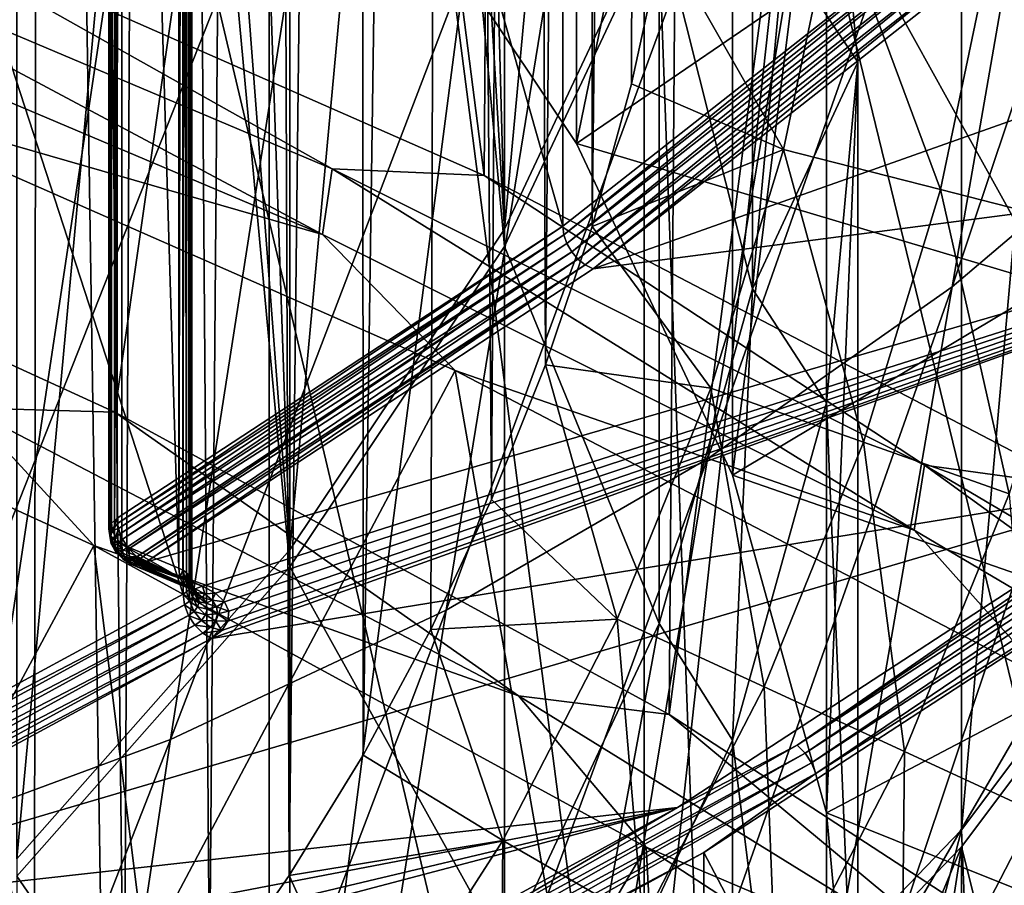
# Model space of a CAD drawing. Header units: metres. Extents: x -109 to 109, y -78 to 121.
# Tile 835 of 1056: x 17.69 to 20.35, y -46.04 to -43.71. Entities that reach past the tile are written whole.
import ezdxf

# ---------------------------------------------------------------- set-up
doc = ezdxf.new("R2010")
doc.units = ezdxf.units.M
doc.layers.add('solid_508554_SW0001', color=7, linetype='CONTINUOUS')

msp = doc.modelspace()

# ---------------------------------------------------------------- linework, layer by layer
at = {"layer": 'solid_508554_SW0001'}
for points in [[(17.416969, -26.303656, -75.5), (17.750187, -26.960638, -75.5), (17.470934, -47.156013, -75.5)], [(17.750187, -26.960638, -75.5), (17.726482, -46.897018, -75.5), (17.470934, -47.156013, -75.5)], [(17.750187, -26.960638, -75.5), (17.969843, -46.620106, -75.5), (17.726482, -46.897018, -75.5)], [(17.750187, -26.960638, -75.5), (18.060884, -27.643759, -75.5), (17.969843, -46.620106, -75.5)], [(18.060884, -27.643759, -75.5), (18.199825, -46.325993, -75.5), (17.969843, -46.620106, -75.5)], [(18.060884, -27.643759, -75.5), (18.347481, -28.352158, -75.5), (18.199825, -46.325993, -75.5)], [(18.347481, -28.352158, -75.5), (18.415207, -46.015781, -75.5), (18.199825, -46.325993, -75.5)], [(18.347481, -28.352158, -75.5), (18.608337, -29.084799, -75.5), (18.415207, -46.015781, -75.5)], [(18.608337, -29.084799, -75.5), (18.614725, -45.690739, -75.5), (18.415207, -46.015781, -75.5)], [(18.608337, -29.084799, -75.5), (18.842022, -29.840567, -75.5), (18.614725, -45.690739, -75.5)], [(18.842022, -29.840567, -75.5), (18.797157, -45.352093, -75.5), (18.614725, -45.690739, -75.5)], [(18.842022, -29.840567, -75.5), (18.961452, -45.000923, -75.5), (18.797157, -45.352093, -75.5)], [(18.842022, -29.840567, -75.5), (19.047363, -30.61829, -75.5), (18.961452, -45.000923, -75.5)], [(19.047363, -30.61829, -75.5), (19.106846, -44.63802, -75.5), (18.961452, -45.000923, -75.5)], [(19.047363, -30.61829, -75.5), (19.223263, -31.416666, -75.5), (19.106846, -44.63802, -75.5)], [(17.274378, -31.134325, 42.679005), (17.197321, -43.35918, 49.626759), (18.941599, -44.126762, 48.297272)], [(19.02648, -31.905346, 41.343555), (17.274378, -31.134325, 42.679005), (18.941599, -44.126762, 48.297272)], [(19.223263, -31.416666, -75.5), (19.232849, -44.263824, -75.5), (19.106846, -44.63802, -75.5)], [(19.223263, -31.416666, -75.5), (19.3687, -32.234253, -75.5), (19.232849, -44.263824, -75.5)], [(19.02648, -31.905346, 41.343555), (18.941599, -44.126762, 48.297272), (20.549398, -44.965538, 46.844471)], [(20.641497, -32.747883, 39.884239), (19.02648, -31.905346, 41.343555), (20.549398, -44.965538, 46.844471)], [(16.312243, -44.0173, 47.861034), (16.389404, -32.06068, 41.064034), (18.029377, -32.812061, 39.762608)], [(19.3687, -32.234253, -75.5), (19.338928, -43.879143, -75.5), (19.232849, -44.263824, -75.5)], [(19.3687, -32.234253, -75.5), (19.424051, -43.486534, -75.5), (19.338928, -43.879143, -75.5)], [(17.944492, -44.765137, 46.565742), (16.312243, -44.0173, 47.861034), (18.029377, -32.812061, 39.762608)], [(17.944492, -44.765137, 46.565742), (18.029377, -32.812061, 39.762608), (19.532137, -33.632046, 38.34235)], [(19.440191, -45.581268, 45.152157), (17.944492, -44.765137, 46.565742), (19.532137, -33.632046, 38.34235)], [(19.440191, -45.581268, 45.152157), (19.532137, -33.632046, 38.34235), (20.886246, -34.5144, 36.814072)], [(18.996048, -44.271656, 19.319244), (18.996044, -33.785656, 13.265129), (18.726183, -34.221386, 12.51042)], [(18.996048, -44.271656, 19.319244), (19.413713, -43.383755, 20.85713), (18.996044, -33.785656, 13.265129)], [(18.996048, -44.271656, 19.319244), (18.726183, -34.221386, 12.51042), (18.416309, -34.650494, 11.767182)], [(20.787943, -46.459484, 43.63105), (19.440191, -45.581268, 45.152157), (20.886246, -34.5144, 36.814072)], [(18.416317, -45.136494, 17.821302), (18.416309, -34.650494, 11.767182), (18.067192, -35.071918, 11.037259)], [(18.416317, -45.136494, 17.821302), (18.996048, -44.271656, 19.319244), (18.416309, -34.650494, 11.767182)], [(18.416317, -45.136494, 17.821302), (18.067192, -35.071918, 11.037259), (17.679455, -35.484898, 10.321955)], [(17.679468, -45.97089, 16.37608), (18.416317, -45.136494, 17.821302), (17.679455, -35.484898, 10.321955)], [(17.679468, -45.97089, 16.37608), (17.679468, -37.167545, 31.62392), (18.416317, -38.001945, 30.178698)], [(17.679468, -37.213924, 31.650698), (17.679468, -46.017269, 16.402857), (18.416317, -45.182873, 17.848078)], [(17.679468, -37.213924, 31.650698), (18.416317, -45.182873, 17.848078), (18.416317, -38.048325, 30.205475)], [(17.679468, -45.97089, 16.37608), (18.416317, -38.001945, 30.178698), (18.416317, -45.136494, 17.821302)], [(18.416317, -45.136494, 17.821302), (18.416317, -38.001945, 30.178698), (18.996048, -38.866783, 28.680756)], [(18.416317, -38.048325, 30.205475), (18.416317, -45.182873, 17.848078), (18.996048, -44.318035, 19.346022)], [(18.416317, -38.048325, 30.205475), (18.996048, -44.318035, 19.346022), (18.996048, -38.913162, 28.707531)], [(20.229601, -45.892506, 16.511848), (20.229584, -38.964321, 12.511815), (20.923248, -38.040195, 14.112449)], [(20.923235, -44.968418, 18.112413), (20.229601, -45.892506, 16.511848), (20.923248, -38.040195, 14.112449)], [(18.416317, -45.136494, 17.821302), (18.996048, -38.866783, 28.680756), (18.996048, -44.271656, 19.319244)], [(18.996048, -44.271656, 19.319244), (18.996048, -38.866783, 28.680756), (19.413713, -39.754681, 27.14287)], [(18.996048, -38.913162, 28.707531), (18.996048, -44.318035, 19.346022), (19.413713, -43.430134, 20.883905)], [(19.373098, -46.781776, 14.971583), (19.373053, -39.853611, 10.971519), (20.229584, -38.964321, 12.511815)], [(20.229601, -45.892506, 16.511848), (19.373098, -46.781776, 14.971583), (20.229584, -38.964321, 12.511815)], [(19.15344, -44.263233, 10.133834), (19.15344, -39.240284, 7.233834), (17.950979, -40.028893, 5.867923)], [(19.15344, -44.263233, 10.133834), (20.220699, -43.423862, 11.587663), (19.15344, -39.240284, 7.233834)], [(18.996048, -44.271656, 19.319244), (19.413713, -39.754681, 27.14287), (19.413713, -43.383755, 20.85713)], [(18.360619, -47.629082, 13.504013), (18.360575, -40.700909, 9.503962), (19.373053, -39.853611, 10.971519)], [(19.373098, -46.781776, 14.971583), (18.360619, -47.629082, 13.504013), (19.373053, -39.853611, 10.971519)], [(17.935013, -45.065243, 8.744707), (17.935013, -40.042297, 5.844707), (17.928082, -40.057526, 5.818332)], [(17.935013, -40.042297, 5.844707), (17.950979, -45.051842, 8.767922), (17.950979, -40.028893, 5.867923)], [(17.935013, -45.065243, 8.744707), (17.950979, -45.051842, 8.767922), (17.935013, -40.042297, 5.844707)], [(17.950979, -45.051842, 8.767922), (19.15344, -44.263233, 10.133834), (17.950979, -40.028893, 5.867923)], [(17.928082, -45.080471, 8.718332), (17.928082, -40.057526, 5.818332), (17.930885, -40.073078, 5.791392)], [(17.928082, -45.080471, 8.718332), (17.935013, -45.065243, 8.744707), (17.928082, -40.057526, 5.818332)], [(17.930885, -45.096027, 8.691392), (17.928082, -45.080471, 8.718332), (17.930885, -40.073078, 5.791392)], [(17.930885, -45.096027, 8.691392), (17.930885, -40.073078, 5.791392), (17.943148, -40.08744, 5.766515)], [(17.943148, -45.11039, 8.666515), (17.930885, -45.096027, 8.691392), (17.943148, -40.08744, 5.766515)], [(17.943148, -45.11039, 8.666515), (17.943148, -40.08744, 5.766515), (17.963579, -40.099171, 5.746198)], [(17.943148, -45.11039, 8.666515), (17.963579, -40.099171, 5.746198), (17.963579, -45.12212, 8.646198)], [(18.116789, -45.186398, 8.534863), (17.963579, -40.099171, 5.746198), (18.116789, -40.163452, 5.634863)], [(18.116789, -45.186398, 8.534863), (17.963579, -45.12212, 8.646198), (17.963579, -40.099171, 5.746198)], [(18.12801, -40.168964, 5.62531), (18.116789, -45.186398, 8.534863), (18.116789, -40.163452, 5.634863)], [(18.12801, -45.191914, 8.525311), (18.116789, -45.186398, 8.534863), (18.12801, -40.168964, 5.62531)], [(18.12801, -45.191914, 8.525311), (18.12801, -40.168964, 5.62531), (18.13736, -40.175293, 5.614352)], [(18.13736, -45.198238, 8.514352), (18.12801, -45.191914, 8.525311), (18.13736, -40.175293, 5.614352)], [(18.144609, -45.205223, 8.502259), (18.13736, -40.175293, 5.614352), (18.144609, -40.182274, 5.602259)], [(18.144609, -45.205223, 8.502259), (18.13736, -45.198238, 8.514352), (18.13736, -40.175293, 5.614352)], [(18.14958, -45.212685, 8.489331), (18.144609, -40.182274, 5.602259), (18.14958, -40.189739, 5.589331)], [(18.14958, -45.212685, 8.489331), (18.144609, -45.205223, 8.502259), (18.144609, -40.182274, 5.602259)], [(18.152147, -45.220448, 8.475887), (18.14958, -40.189739, 5.589331), (18.152147, -40.197502, 5.575887)], [(18.152147, -45.220448, 8.475887), (18.14958, -45.212685, 8.489331), (18.14958, -40.189739, 5.589331)], [(18.152248, -45.228313, 8.462261), (18.152248, -40.205368, 5.562262), (18.149879, -40.213146, 5.54879)], [(18.152147, -45.220448, 8.475887), (18.152147, -40.197502, 5.575887), (18.152248, -40.205368, 5.562262)], [(18.152248, -45.228313, 8.462261), (18.152147, -45.220448, 8.475887), (18.152248, -40.205368, 5.562262)], [(16.740442, -40.986034, 4.210104), (18.128841, -45.257, 8.412575), (18.128841, -40.234055, 5.512574)], [(18.138031, -45.250614, 8.423635), (18.138031, -40.227669, 5.523636), (18.128841, -40.234055, 5.512574)], [(18.128841, -45.257, 8.412575), (18.138031, -45.250614, 8.423635), (18.128841, -40.234055, 5.512574)], [(18.145102, -45.243587, 8.435808), (18.145102, -40.220638, 5.535808), (18.138031, -40.227669, 5.523636)], [(18.138031, -45.250614, 8.423635), (18.145102, -45.243587, 8.435808), (18.138031, -40.227669, 5.523636)], [(18.149879, -45.236092, 8.448791), (18.149879, -40.213146, 5.54879), (18.145102, -40.220638, 5.535808)], [(18.145102, -45.243587, 8.435808), (18.149879, -45.236092, 8.448791), (18.145102, -40.220638, 5.535808)], [(18.149879, -45.236092, 8.448791), (18.152248, -45.228313, 8.462261), (18.149879, -40.213146, 5.54879)], [(20.019554, -40.820488, 5.829733), (20.670563, -40.376556, 6.598647), (21.165455, -48.786079, 8.432924)], [(17.200308, -48.427597, 12.120941), (17.200287, -41.499405, 8.120924), (18.360575, -40.700909, 9.503962)], [(18.360619, -47.629082, 13.504013), (17.200308, -48.427597, 12.120941), (18.360575, -40.700909, 9.503962)], [(20.198332, -40.774208, 30.176998), (19.9653, -43.510124, 32.638252), (20.470137, -44.42157, 31.059584)], [(20.198332, -40.774208, 30.176998), (20.470137, -44.42157, 31.059584), (20.442205, -41.24371, 29.363796)], [(19.330435, -41.249802, 5.086143), (20.019554, -40.820488, 5.829733), (21.165455, -48.786079, 8.432924)], [(16.740442, -46.008984, 7.110104), (18.128841, -45.257, 8.412575), (16.740442, -40.986034, 4.210104)], [(19.19087, -41.095406, 30.020672), (19.190866, -44.03989, 31.720673), (18.607182, -43.167614, 33.231503)], [(19.19087, -41.095406, 30.020672), (19.611408, -41.990913, 28.469604), (19.190866, -44.03989, 31.720673)], [(21.31531, -41.112709, -54.251144), (20.204775, -44.427067, -60.089653), (20.814901, -43.909931, -60.368713)], [(21.31531, -41.112709, -54.251144), (20.689838, -41.637875, -53.953865), (20.204775, -44.427067, -60.089653)], [(18.604519, -41.663673, 4.369292), (19.330435, -41.249802, 5.086143), (19.63987, -49.652779, 6.931756)], [(19.330435, -41.249802, 5.086143), (21.165455, -48.786079, 8.432924), (19.63987, -49.652779, 6.931756)], [(20.689838, -41.637875, -53.953865), (19.544191, -44.891449, -59.833427), (20.204775, -44.427067, -60.089653)], [(20.689838, -41.637875, -53.953865), (20.012558, -42.108978, -53.68026), (19.544191, -44.891449, -59.833427)], [(17.843187, -42.061321, 3.680546), (18.604519, -41.663673, 4.369292), (19.63987, -49.652779, 6.931756)], [(19.611408, -41.990913, 28.469604), (19.611427, -44.935448, 30.169523), (19.190866, -44.03989, 31.720673)], [(19.611408, -41.990913, 28.469604), (19.865171, -42.901989, 26.891573), (19.611427, -44.935448, 30.169523)], [(17.047892, -42.441986, 3.021216), (17.843187, -42.061321, 3.680546), (17.972782, -50.451664, 5.548045)], [(17.843187, -42.061321, 3.680546), (19.63987, -49.652779, 6.931756), (17.972782, -50.451664, 5.548045)], [(20.012558, -42.108978, -53.68026), (18.838898, -45.299789, -59.601906), (19.544191, -44.891449, -59.833427)], [(20.012558, -42.108978, -53.68026), (19.289373, -42.522694, -53.432335), (18.838898, -45.299789, -59.601906)], [(16.220146, -42.804943, 2.392558), (17.047892, -42.441986, 3.021216), (17.972782, -50.451664, 5.548045)], [(19.289373, -42.522694, -53.432335), (18.094692, -45.648857, -59.396927), (18.838898, -45.299789, -59.601906)], [(19.289373, -42.522694, -53.432335), (18.526228, -42.875729, -53.212063), (18.094692, -45.648857, -59.396927)], [(19.665747, -42.526756, 22.448608), (19.413713, -43.430134, 20.883905), (19.665745, -44.432068, 23.548582)], [(19.665747, -42.526756, 22.448608), (19.665745, -44.432068, 23.548582), (19.75, -43.520885, 25.126795)], [(16.220146, -42.804943, 2.392558), (17.972782, -50.451664, 5.548045), (16.176208, -51.176979, 4.291763)], [(18.526228, -42.875729, -53.212063), (17.317369, -45.935417, -59.220337), (18.094692, -45.648857, -59.396927)], [(18.526228, -42.875729, -53.212063), (17.729076, -43.164806, -53.021435), (17.317369, -45.935417, -59.220337)], [(19.865171, -42.901989, 26.891573), (19.86517, -45.846474, 28.591578), (19.611427, -44.935448, 30.169523)], [(19.865171, -42.901989, 26.891573), (19.75, -43.520885, 25.126795), (19.950001, -43.820885, 25.299999)], [(19.865171, -42.901989, 26.891573), (19.950001, -43.820885, 25.299999), (19.86517, -45.846474, 28.591578)], [(19.235466, -44.378433, 10.134299), (22.00209, -44.017731, 10.759053), (23.024921, -43.034309, 12.462387)], [(20.307297, -43.535469, 11.594355), (19.235466, -44.378433, 10.134299), (23.024921, -43.034309, 12.462387)], [(17.729076, -43.164806, -53.021435), (16.512991, -46.156853, -59.0737), (17.317369, -45.935417, -59.220337)], [(17.729076, -43.164806, -53.021435), (16.90414, -43.387287, -52.862118), (16.512991, -46.156853, -59.0737)], [(18.607182, -43.167614, 33.231503), (19.190866, -44.03989, 31.720673), (19.9653, -43.510124, 32.638252)], [(21.369734, -43.344204, -60.668369), (20.331991, -46.602501, -66.532959), (20.86994, -46.049583, -66.812599)], [(21.369734, -43.344204, -60.668369), (20.814901, -43.909931, -60.368713), (20.331991, -46.602501, -66.532959)], [(18.530949, -44.108719, 48.710278), (17.197321, -43.35918, 49.626759), (16.805336, -43.37796, 49.97599)], [(18.530949, -44.108719, 48.710278), (18.941599, -44.126762, 48.297272), (17.197321, -43.35918, 49.626759)], [(16.805336, -43.37796, 49.97599), (16.781895, -43.555767, 50.043869), (18.5051, -44.285507, 48.779922)], [(18.530949, -44.108719, 48.710278), (16.805336, -43.37796, 49.97599), (18.5051, -44.285507, 48.779922)], [(19.749472, -44.056126, -75.467369), (19.424051, -43.486534, -75.5), (19.888027, -43.396046, -75.467369)], [(19.749472, -44.056126, -75.467369), (19.888027, -43.396046, -75.467369), (20.172621, -44.164627, -75.368607)], [(19.888027, -43.396046, -75.467369), (20.319088, -43.466854, -75.368607), (20.172621, -44.164627, -75.368607)], [(19.156235, -44.286621, 10.145087), (20.220699, -43.423862, 11.587663), (19.15344, -44.263233, 10.133834)], [(20.22365, -43.447128, 11.599128), (20.220699, -43.423862, 11.587663), (19.156235, -44.286621, 10.145087)], [(19.413713, -43.430134, 20.883905), (18.996048, -44.318035, 19.346022), (19.413704, -45.335453, 21.98387)], [(20.22365, -43.447128, 11.599128), (19.156235, -44.286621, 10.145087), (19.164429, -44.310364, 10.152198)], [(20.232302, -43.470516, 11.60686), (20.22365, -43.447128, 11.599128), (19.164429, -44.310364, 10.152198)], [(19.413713, -43.430134, 20.883905), (19.413704, -45.335453, 21.98387), (19.665745, -44.432068, 23.548582)], [(20.232302, -43.470516, 11.60686), (19.164429, -44.310364, 10.152198), (19.177465, -44.332844, 10.154681)], [(20.246063, -43.492424, 11.610333), (20.232302, -43.470516, 11.60686), (19.177465, -44.332844, 10.154681)], [(20.172621, -44.164627, -75.368607), (20.319088, -43.466854, -75.368607), (20.576811, -44.268272, -75.20591)], [(20.319088, -43.466854, -75.368607), (20.730837, -43.534492, -75.20591), (20.576811, -44.268272, -75.20591)], [(20.246063, -43.492424, 11.610333), (19.177465, -44.332844, 10.154681), (19.194454, -44.352531, 10.152369)], [(20.263998, -43.511364, 11.60931), (20.246063, -43.492424, 11.610333), (19.194454, -44.352531, 10.152369)], [(19.749472, -44.056126, -75.467369), (19.338928, -43.879143, -75.5), (19.424051, -43.486534, -75.5)], [(19.190866, -44.03989, 31.720673), (20.470137, -44.42157, 31.059584), (19.9653, -43.510124, 32.638252)], [(20.263998, -43.511364, 11.60931), (19.194454, -44.352531, 10.152369), (19.214237, -44.36808, 10.145417)], [(20.284883, -43.526047, 11.60386), (20.263998, -43.511364, 11.60931), (19.214237, -44.36808, 10.145417)], [(20.284883, -43.526047, 11.60386), (19.214237, -44.36808, 10.145417), (19.235466, -44.378433, 10.134299)], [(20.284883, -43.526047, 11.60386), (19.235466, -44.378433, 10.134299), (20.307297, -43.535469, 11.594355)], [(19.950001, -43.820885, 25.299999), (19.75, -43.520885, 25.126795), (19.665745, -44.432068, 23.548582)], [(18.5051, -44.285507, 48.779922), (16.781895, -43.555767, 50.043869), (17.12583, -43.888554, 49.830158)], [(19.950001, -43.820885, 25.299999), (19.665745, -44.432068, 23.548582), (19.865171, -44.73978, 23.708427)], [(19.950001, -43.820885, 25.299999), (19.950001, -46.765373, 27), (19.86517, -45.846474, 28.591578)], [(19.950001, -43.820885, 25.299999), (19.865171, -44.73978, 23.708427), (19.950001, -46.765373, 27)], [(19.749472, -44.056126, -75.467369), (19.232849, -44.263824, -75.5), (19.338928, -43.879143, -75.5)], [(16.150684, -45.936016, 50.48167), (17.809076, -46.638309, 49.265263), (17.12583, -43.888554, 49.830158)], [(17.809076, -46.638309, 49.265263), (18.862856, -44.652943, 48.506195), (17.12583, -43.888554, 49.830158)], [(18.5051, -44.285507, 48.779922), (17.12583, -43.888554, 49.830158), (18.862856, -44.652943, 48.506195)], [(20.814901, -43.909931, -60.368713), (19.740532, -47.108318, -66.273117), (20.331991, -46.602501, -66.532959)], [(20.814901, -43.909931, -60.368713), (20.204775, -44.427067, -60.089653), (19.740532, -47.108318, -66.273117)], [(17.545015, -44.753792, 46.976727), (16.312243, -44.0173, 47.861034), (17.944492, -44.765137, 46.565742)], [(18.027857, -45.170418, 8.762539), (18.181068, -45.234699, 8.651204), (22.00209, -44.017731, 10.759053)], [(19.235466, -44.378433, 10.134299), (18.027857, -45.170418, 8.762539), (22.00209, -44.017731, 10.759053)], [(18.181068, -45.234699, 8.651204), (18.216061, -45.253746, 8.618216), (22.00209, -44.017731, 10.759053)], [(18.205173, -45.375904, 8.406628), (20.811565, -44.952877, 9.139331), (22.00209, -44.017731, 10.759053)], [(18.23317, -45.354206, 8.44421), (18.205173, -45.375904, 8.406628), (22.00209, -44.017731, 10.759053)], [(18.216061, -45.253746, 8.618216), (18.240465, -45.27713, 8.577711), (22.00209, -44.017731, 10.759053)], [(18.249308, -45.329117, 8.487669), (18.23317, -45.354206, 8.44421), (22.00209, -44.017731, 10.759053)], [(18.240465, -45.27713, 8.577711), (18.251791, -45.30283, 8.5332), (22.00209, -44.017731, 10.759053)], [(18.251791, -45.30283, 8.5332), (18.249308, -45.329117, 8.487669), (22.00209, -44.017731, 10.759053)], [(19.190866, -44.03989, 31.720673), (19.611427, -44.935448, 30.169523), (20.470137, -44.42157, 31.059584)], [(19.55328, -44.700989, -75.467369), (19.232849, -44.263824, -75.5), (19.749472, -44.056126, -75.467369)], [(19.55328, -44.700989, -75.467369), (19.749472, -44.056126, -75.467369), (19.965107, -44.846703, -75.368607)], [(19.749472, -44.056126, -75.467369), (20.172621, -44.164627, -75.368607), (19.965107, -44.846703, -75.368607)], [(18.530949, -44.108719, 48.710278), (18.5051, -44.285507, 48.779922), (20.101898, -45.083908, 47.397057)], [(20.129978, -44.908234, 47.325478), (18.941599, -44.126762, 48.297272), (18.530949, -44.108719, 48.710278)], [(20.129978, -44.908234, 47.325478), (18.530949, -44.108719, 48.710278), (20.101898, -45.083908, 47.397057)], [(20.129978, -44.908234, 47.325478), (20.549398, -44.965538, 46.844471), (18.941599, -44.126762, 48.297272)], [(19.965107, -44.846703, -75.368607), (20.172621, -44.164627, -75.368607), (20.358486, -44.985886, -75.20591)], [(20.172621, -44.164627, -75.368607), (20.576811, -44.268272, -75.20591), (20.358486, -44.985886, -75.20591)], [(17.951883, -45.06546, 8.774919), (19.15344, -44.263233, 10.133834), (17.950979, -45.051842, 8.767922)], [(17.951883, -45.06546, 8.774919), (19.156235, -44.286621, 10.145087), (19.15344, -44.263233, 10.133834)], [(19.55328, -44.700989, -75.467369), (19.106846, -44.63802, -75.5), (19.232849, -44.263824, -75.5)], [(17.951883, -45.06546, 8.774919), (17.954554, -45.079426, 8.780416), (19.156235, -44.286621, 10.145087)], [(17.954554, -45.079426, 8.780416), (17.958961, -45.09359, 8.784358), (19.156235, -44.286621, 10.145087)], [(17.958961, -45.09359, 8.784358), (19.164429, -44.310364, 10.152198), (19.156235, -44.286621, 10.145087)], [(20.101898, -45.083908, 47.397057), (18.5051, -44.285507, 48.779922), (18.862856, -44.652943, 48.506195)], [(17.958961, -45.09359, 8.784358), (17.96509, -45.107712, 8.786628), (19.164429, -44.310364, 10.152198)], [(17.96509, -45.107712, 8.786628), (19.177465, -44.332844, 10.154681), (19.164429, -44.310364, 10.152198)], [(18.996048, -44.318035, 19.346022), (18.416317, -45.182873, 17.848078), (18.996037, -46.223343, 20.446003)], [(18.996048, -44.318035, 19.346022), (18.996037, -46.223343, 20.446003), (19.413704, -45.335453, 21.98387)], [(17.96509, -45.107712, 8.786628), (17.978191, -45.129261, 8.786485), (19.177465, -44.332844, 10.154681)], [(17.978191, -45.129261, 8.786485), (17.98213, -45.134415, 8.785675), (19.177465, -44.332844, 10.154681)], [(17.98213, -45.134415, 8.785675), (19.194454, -44.352531, 10.152369), (19.177465, -44.332844, 10.154681)], [(17.98213, -45.134415, 8.785675), (18.004021, -45.156235, 8.777247), (19.194454, -44.352531, 10.152369)], [(18.004021, -45.156235, 8.777247), (19.214237, -44.36808, 10.145417), (19.194454, -44.352531, 10.152369)], [(16.804916, -47.134834, 47.459755), (16.26078, -44.380016, 47.999634), (17.88788, -45.125496, 46.708427)], [(17.545015, -44.753792, 46.976727), (17.88788, -45.125496, 46.708427), (16.26078, -44.380016, 47.999634)], [(18.004021, -45.156235, 8.777247), (18.010916, -45.161243, 8.773515), (19.214237, -44.36808, 10.145417)], [(18.010916, -45.161243, 8.773515), (18.027857, -45.170418, 8.762539), (19.214237, -44.36808, 10.145417)], [(19.214237, -44.36808, 10.145417), (18.027857, -45.170418, 8.762539), (19.235466, -44.378433, 10.134299)], [(20.204775, -44.427067, -60.089653), (19.100239, -47.562958, -66.035156), (19.740532, -47.108318, -66.273117)], [(20.204775, -44.427067, -60.089653), (19.544191, -44.891449, -59.833427), (19.100239, -47.562958, -66.035156)], [(19.611408, -45.650856, 22.130396), (19.665745, -44.432068, 23.548582), (19.413704, -45.335453, 21.98387)], [(19.865171, -44.73978, 23.708427), (19.665745, -44.432068, 23.548582), (19.611408, -45.650856, 22.130396)], [(19.611427, -44.935448, 30.169523), (20.808617, -45.35104, 29.449697), (20.470137, -44.42157, 31.059584)], [(19.300203, -45.324318, -75.467369), (18.961452, -45.000923, -75.5), (19.106846, -44.63802, -75.5)], [(19.300203, -45.324318, -75.467369), (19.106846, -44.63802, -75.5), (19.55328, -44.700989, -75.467369)], [(17.809076, -46.638309, 49.265263), (19.345814, -47.406681, 47.93441), (18.862856, -44.652943, 48.506195)], [(19.345814, -47.406681, 47.93441), (20.463974, -45.488232, 47.059433), (18.862856, -44.652943, 48.506195)], [(20.101898, -45.083908, 47.397057), (18.862856, -44.652943, 48.506195), (20.463974, -45.488232, 47.059433)], [(19.300203, -45.324318, -75.467369), (19.55328, -44.700989, -75.467369), (19.69702, -45.506924, -75.368607)], [(19.55328, -44.700989, -75.467369), (19.965107, -44.846703, -75.368607), (19.69702, -45.506924, -75.368607)], [(17.545015, -44.753792, 46.976727), (19.034279, -45.530727, 45.631035), (17.88788, -45.125496, 46.708427)], [(17.545015, -44.753792, 46.976727), (17.944492, -44.765137, 46.565742), (19.034279, -45.530727, 45.631035)], [(19.865171, -44.73978, 23.708427), (19.611408, -45.650856, 22.130396), (19.86517, -47.684269, 25.408422)], [(19.865171, -44.73978, 23.708427), (19.86517, -47.684269, 25.408422), (19.950001, -46.765373, 27)], [(19.034279, -45.530727, 45.631035), (17.944492, -44.765137, 46.565742), (19.440191, -45.581268, 45.152157)], [(21.069674, -44.796627, 9.4197), (20.811565, -44.952877, 9.139331), (19.786081, -45.664391, 7.916686)], [(21.069674, -44.796627, 9.4197), (19.786081, -45.664391, 7.916686), (21.092802, -44.816734, 9.41326)], [(19.786081, -45.664391, 7.916686), (19.8078, -45.685455, 7.908596), (21.092802, -44.816734, 9.41326)], [(21.092802, -44.816734, 9.41326), (19.8078, -45.685455, 7.908596), (21.111158, -44.84211, 9.413583)], [(19.69702, -45.506924, -75.368607), (19.965107, -44.846703, -75.368607), (20.076059, -45.681347, -75.20591)], [(19.8078, -45.685455, 7.908596), (19.825039, -45.711582, 7.907609), (21.111158, -44.84211, 9.413583)], [(21.111158, -44.84211, 9.413583), (19.825039, -45.711582, 7.907609), (21.122942, -44.870255, 9.420637)], [(19.965107, -44.846703, -75.368607), (20.358486, -44.985886, -75.20591), (20.076059, -45.681347, -75.20591)], [(19.825039, -45.711582, 7.907609), (19.836103, -45.740215, 7.913823), (21.122942, -44.870255, 9.420637)], [(21.122942, -44.870255, 9.420637), (19.836103, -45.740215, 7.913823), (20.888374, -45.071808, 9.133336)], [(19.544191, -44.891449, -59.833427), (18.416679, -47.963215, -65.820816), (19.100239, -47.562958, -66.035156)], [(19.544191, -44.891449, -59.833427), (18.838898, -45.299789, -59.601906), (18.416679, -47.963215, -65.820816)], [(20.129978, -44.908234, 47.325478), (20.101898, -45.083908, 47.397057), (21.561378, -45.945511, 45.904716)], [(21.591497, -45.771038, 45.831055), (20.549398, -44.965538, 46.844471), (20.129978, -44.908234, 47.325478)], [(21.591497, -45.771038, 45.831055), (20.129978, -44.908234, 47.325478), (21.561378, -45.945511, 45.904716)], [(19.611427, -44.935448, 30.169523), (19.86517, -45.846474, 28.591578), (20.808617, -45.35104, 29.449697)], [(16.815924, -46.128571, 7.102973), (19.4627, -45.832424, 7.615913), (20.811565, -44.952877, 9.139331)], [(18.205173, -45.375904, 8.406628), (16.815924, -46.128571, 7.102973), (20.811565, -44.952877, 9.139331)], [(19.786081, -45.664391, 7.916686), (20.811565, -44.952877, 9.139331), (19.4627, -45.832424, 7.615913)], [(20.414818, -50.554375, 8.437255), (20.229601, -45.892506, 16.511848), (20.923235, -44.968418, 18.112413)], [(20.076059, -45.681347, -75.20591), (20.358486, -44.985886, -75.20591), (20.428875, -45.8437, -74.98291)], [(19.300203, -45.324318, -75.467369), (18.797157, -45.352093, -75.5), (18.961452, -45.000923, -75.5)], [(20.923235, -45.014797, 18.139189), (20.229633, -47.104904, 17.211912), (20.229601, -45.938885, 16.538626)], [(20.923235, -45.014797, 18.139189), (20.229601, -45.938885, 16.538626), (20.991838, -48.964939, 11.297347)], [(20.923235, -45.014797, 18.139189), (20.923262, -46.180813, 18.812483), (20.229633, -47.104904, 17.211912)], [(17.931967, -45.104103, 8.732377), (17.935013, -45.065243, 8.744707), (17.928082, -45.080471, 8.718332)], [(17.937918, -45.084705, 8.756243), (17.935013, -45.065243, 8.744707), (17.931967, -45.104103, 8.732377)], [(17.937918, -45.084705, 8.756243), (17.950979, -45.051842, 8.767922), (17.935013, -45.065243, 8.744707)], [(17.937918, -45.084705, 8.756243), (17.951883, -45.06546, 8.774919), (17.950979, -45.051842, 8.767922)], [(17.937918, -45.084705, 8.756243), (17.954554, -45.079426, 8.780416), (17.951883, -45.06546, 8.774919)], [(20.888374, -45.071808, 9.133336), (19.534132, -45.95425, 7.604904), (20.888374, -48.535912, 11.133335)], [(19.836103, -45.740215, 7.913823), (19.534132, -45.95425, 7.604904), (20.888374, -45.071808, 9.133336)], [(17.934765, -45.119637, 8.705425), (17.928082, -45.080471, 8.718332), (17.930885, -45.096027, 8.691392)], [(17.931967, -45.104103, 8.732377), (17.928082, -45.080471, 8.718332), (17.934765, -45.119637, 8.705425)], [(17.946043, -45.12981, 8.678028), (17.930885, -45.096027, 8.691392), (17.943148, -45.11039, 8.666515)], [(17.934765, -45.119637, 8.705425), (17.930885, -45.096027, 8.691392), (17.946043, -45.12981, 8.678028)], [(17.946445, -45.102631, 8.767475), (17.937918, -45.084705, 8.756243), (17.931967, -45.104103, 8.732377)], [(17.946445, -45.102631, 8.767475), (17.954554, -45.079426, 8.780416), (17.937918, -45.084705, 8.756243)], [(17.946445, -45.102631, 8.767475), (17.958961, -45.09359, 8.784358), (17.954554, -45.079426, 8.780416)], [(17.960035, -45.117851, 8.777669), (17.958961, -45.09359, 8.784358), (17.946445, -45.102631, 8.767475)], [(17.960035, -45.117851, 8.777669), (17.96509, -45.107712, 8.786628), (17.958961, -45.09359, 8.784358)], [(21.561378, -45.945511, 45.904716), (20.101898, -45.083908, 47.397057), (20.463974, -45.488232, 47.059433)], [(18.231358, -47.878994, 46.17083), (16.804916, -47.134834, 47.459755), (17.88788, -45.125496, 46.708427)], [(18.231358, -47.878994, 46.17083), (17.88788, -45.125496, 46.708427), (19.378862, -45.939053, 45.299301)], [(19.034279, -45.530727, 45.631035), (19.378862, -45.939053, 45.299301), (17.88788, -45.125496, 46.708427)], [(17.946445, -45.102631, 8.767475), (17.931967, -45.104103, 8.732377), (17.943317, -45.125519, 8.745915)], [(17.931967, -45.104103, 8.732377), (17.934765, -45.119637, 8.705425), (17.946096, -45.141037, 8.718953)], [(17.943317, -45.125519, 8.745915), (17.931967, -45.104103, 8.732377), (17.946096, -45.141037, 8.718953)], [(17.934765, -45.119637, 8.705425), (17.946043, -45.12981, 8.678028), (17.95454, -45.147705, 8.689239)], [(17.946096, -45.141037, 8.718953), (17.934765, -45.119637, 8.705425), (17.95454, -45.147705, 8.689239)], [(17.964334, -45.134914, 8.654625), (17.943148, -45.11039, 8.666515), (17.963579, -45.12212, 8.646198)], [(17.964334, -45.134914, 8.654625), (17.946043, -45.12981, 8.678028), (17.943148, -45.11039, 8.666515)], [(17.960035, -45.117851, 8.777669), (17.946445, -45.102631, 8.767475), (17.943317, -45.125519, 8.745915)], [(17.960035, -45.117851, 8.777669), (17.943317, -45.125519, 8.745915), (17.961235, -45.143028, 8.757879)], [(17.943317, -45.125519, 8.745915), (17.946096, -45.141037, 8.718953), (17.963989, -45.158539, 8.730909)], [(17.961235, -45.143028, 8.757879), (17.943317, -45.125519, 8.745915), (17.963989, -45.158539, 8.730909)], [(17.960035, -45.117851, 8.777669), (17.978191, -45.129261, 8.786485), (17.96509, -45.107712, 8.786628)], [(17.960035, -45.117851, 8.777669), (17.961235, -45.143028, 8.757879), (17.978191, -45.129261, 8.786485)], [(18.119917, -45.21122, 8.553496), (17.963579, -45.12212, 8.646198), (18.116789, -45.186398, 8.534863)], [(18.119917, -45.21122, 8.553496), (17.964334, -45.134914, 8.654625), (17.963579, -45.12212, 8.646198)], [(17.966568, -45.146439, 8.664351), (17.95454, -45.147705, 8.689239), (17.946043, -45.12981, 8.678028)], [(17.964334, -45.134914, 8.654625), (17.966568, -45.146439, 8.664351), (17.946043, -45.12981, 8.678028)], [(17.946096, -45.141037, 8.718953), (17.95454, -45.147705, 8.689239), (17.968084, -45.162907, 8.699416)], [(17.963989, -45.158539, 8.730909), (17.946096, -45.141037, 8.718953), (17.968084, -45.162907, 8.699416)], [(17.966568, -45.146439, 8.664351), (17.970253, -45.15657, 8.675272), (17.95454, -45.147705, 8.689239)], [(17.970253, -45.15657, 8.675272), (17.968084, -45.162907, 8.699416), (17.95454, -45.147705, 8.689239)], [(17.984306, -45.155247, 8.767322), (17.978191, -45.129261, 8.786485), (17.961235, -45.143028, 8.757879)], [(17.961235, -45.143028, 8.757879), (17.963989, -45.158539, 8.730909), (17.98703, -45.170761, 8.740352)], [(17.984306, -45.155247, 8.767322), (17.961235, -45.143028, 8.757879), (17.98703, -45.170761, 8.740352)], [(18.119917, -45.21122, 8.553496), (17.966568, -45.146439, 8.664351), (17.964334, -45.134914, 8.654625)], [(18.119917, -45.21122, 8.553496), (17.970253, -45.15657, 8.675272), (17.966568, -45.146439, 8.664351)], [(17.984306, -45.155247, 8.767322), (17.98213, -45.134415, 8.785675), (17.978191, -45.129261, 8.786485)], [(17.984306, -45.155247, 8.767322), (18.004021, -45.156235, 8.777247), (17.98213, -45.134415, 8.785675)], [(17.984306, -45.155247, 8.767322), (18.010916, -45.161243, 8.773515), (18.004021, -45.156235, 8.777247)], [(17.984306, -45.155247, 8.767322), (18.013605, -45.176758, 8.746584), (18.010916, -45.161243, 8.773515)], [(17.984306, -45.155247, 8.767322), (17.98703, -45.170761, 8.740352), (18.013605, -45.176758, 8.746584)], [(17.963989, -45.158539, 8.730909), (17.968084, -45.162907, 8.699416), (17.986246, -45.174618, 8.707704)], [(17.989624, -45.176216, 8.713272), (17.963989, -45.158539, 8.730909), (17.986246, -45.174618, 8.707704)], [(17.989624, -45.176216, 8.713272), (17.98703, -45.170761, 8.740352), (17.963989, -45.158539, 8.730909)], [(17.970253, -45.15657, 8.675272), (17.975376, -45.165092, 8.687243), (17.968084, -45.162907, 8.699416)], [(17.975376, -45.165092, 8.687243), (17.986246, -45.174618, 8.707704), (17.968084, -45.162907, 8.699416)], [(18.129042, -45.229958, 8.576872), (17.975376, -45.165092, 8.687243), (17.970253, -45.15657, 8.675272)], [(18.119917, -45.21122, 8.553496), (18.129042, -45.229958, 8.576872), (17.970253, -45.15657, 8.675272)], [(18.129042, -45.229958, 8.576872), (17.986246, -45.174618, 8.707704), (17.975376, -45.165092, 8.687243)], [(18.143269, -45.240665, 8.602634), (17.989624, -45.176216, 8.713272), (17.986246, -45.174618, 8.707704)], [(18.129042, -45.229958, 8.576872), (18.143269, -45.240665, 8.602634), (17.986246, -45.174618, 8.707704)], [(18.007927, -45.178028, 8.739505), (18.013605, -45.176758, 8.746584), (17.98703, -45.170761, 8.740352)], [(17.989624, -45.176216, 8.713272), (18.007927, -45.178028, 8.739505), (17.98703, -45.170761, 8.740352)], [(18.143269, -45.240665, 8.602634), (18.007927, -45.178028, 8.739505), (17.989624, -45.176216, 8.713272)], [(18.161205, -45.242294, 8.628257), (18.013605, -45.176758, 8.746584), (18.007927, -45.178028, 8.739505)], [(18.143269, -45.240665, 8.602634), (18.161205, -45.242294, 8.628257), (18.007927, -45.178028, 8.739505)], [(18.013605, -45.176758, 8.746584), (18.027857, -45.170418, 8.762539), (18.010916, -45.161243, 8.773515)], [(18.013605, -45.176758, 8.746584), (18.181068, -45.234699, 8.651204), (18.027857, -45.170418, 8.762539)], [(18.161205, -45.242294, 8.628257), (18.181068, -45.234699, 8.651204), (18.013605, -45.176758, 8.746584)], [(18.416317, -45.182873, 17.848078), (17.679468, -46.017269, 16.402857), (18.416313, -47.088165, 18.948088)], [(18.119917, -45.21122, 8.553496), (18.116789, -45.186398, 8.534863), (18.12801, -45.191914, 8.525311)], [(18.136143, -45.219761, 8.538728), (18.119917, -45.21122, 8.553496), (18.12801, -45.191914, 8.525311)], [(18.136143, -45.219761, 8.538728), (18.12801, -45.191914, 8.525311), (18.13736, -45.198238, 8.514352)], [(18.148155, -45.229897, 8.521194), (18.136143, -45.219761, 8.538728), (18.13736, -45.198238, 8.514352)], [(18.148155, -45.229897, 8.521194), (18.13736, -45.198238, 8.514352), (18.144609, -45.205223, 8.502259)], [(18.148155, -45.229897, 8.521194), (18.144609, -45.205223, 8.502259), (18.14958, -45.212685, 8.489331)], [(18.416317, -45.182873, 17.848078), (18.416313, -47.088165, 18.948088), (18.996037, -46.223343, 20.446003)], [(18.136143, -45.219761, 8.538728), (18.129042, -45.229958, 8.576872), (18.119917, -45.21122, 8.553496)], [(18.147469, -45.239651, 8.560103), (18.129042, -45.229958, 8.576872), (18.136143, -45.219761, 8.538728)], [(18.147469, -45.239651, 8.560103), (18.143269, -45.240665, 8.602634), (18.129042, -45.229958, 8.576872)], [(18.147469, -45.239651, 8.560103), (18.136143, -45.219761, 8.538728), (18.148155, -45.229897, 8.521194)], [(18.16111, -45.251156, 8.540196), (18.147469, -45.239651, 8.560103), (18.148155, -45.229897, 8.521194)], [(18.155346, -45.241119, 8.501782), (18.148155, -45.229897, 8.521194), (18.14958, -45.212685, 8.489331)], [(18.16111, -45.251156, 8.540196), (18.148155, -45.229897, 8.521194), (18.155346, -45.241119, 8.501782)], [(18.155346, -45.241119, 8.501782), (18.14958, -45.212685, 8.489331), (18.152147, -45.220448, 8.475887)], [(18.157352, -45.252861, 8.481469), (18.152248, -45.228313, 8.462261), (18.149879, -45.236092, 8.448791)], [(18.157352, -45.252861, 8.481469), (18.152147, -45.220448, 8.475887), (18.152248, -45.228313, 8.462261)], [(18.157352, -45.252861, 8.481469), (18.155346, -45.241119, 8.501782), (18.152147, -45.220448, 8.475887)], [(18.187376, -45.256054, 8.604436), (18.181068, -45.234699, 8.651204), (18.161205, -45.242294, 8.628257)], [(18.187376, -45.256054, 8.604436), (18.216061, -45.253746, 8.618216), (18.181068, -45.234699, 8.651204)], [(20.198332, -46.521152, 20.223001), (20.923262, -46.180813, 18.812483), (21.448425, -45.229359, 20.460451)], [(20.442205, -46.051651, 21.036203), (20.198332, -46.521152, 20.223001), (21.448425, -45.229359, 20.460451)], [(16.740442, -46.008984, 7.110104), (18.132578, -45.285343, 8.425287), (18.128841, -45.257, 8.412575)], [(18.145676, -45.275547, 8.442232), (18.138031, -45.250614, 8.423635), (18.128841, -45.257, 8.412575)], [(18.132578, -45.285343, 8.425287), (18.145676, -45.275547, 8.442232), (18.128841, -45.257, 8.412575)], [(18.145676, -45.275547, 8.442232), (18.145102, -45.243587, 8.435808), (18.138031, -45.250614, 8.423635)], [(18.165123, -45.252159, 8.582747), (18.143269, -45.240665, 8.602634), (18.147469, -45.239651, 8.560103)], [(18.165123, -45.252159, 8.582747), (18.161205, -45.242294, 8.628257), (18.143269, -45.240665, 8.602634)], [(18.154074, -45.264534, 8.46128), (18.149879, -45.236092, 8.448791), (18.145102, -45.243587, 8.435808)], [(18.145676, -45.275547, 8.442232), (18.154074, -45.264534, 8.46128), (18.145102, -45.243587, 8.435808)], [(18.165123, -45.252159, 8.582747), (18.147469, -45.239651, 8.560103), (18.16111, -45.251156, 8.540196)], [(18.154074, -45.264534, 8.46128), (18.157352, -45.252861, 8.481469), (18.149879, -45.236092, 8.448791)], [(18.171558, -45.277225, 8.495087), (18.157352, -45.252861, 8.481469), (18.154074, -45.264534, 8.46128)], [(18.169277, -45.263897, 8.518153), (18.155346, -45.241119, 8.501782), (18.157352, -45.252861, 8.481469)], [(18.169277, -45.263897, 8.518153), (18.16111, -45.251156, 8.540196), (18.155346, -45.241119, 8.501782)], [(18.171558, -45.277225, 8.495087), (18.169277, -45.263897, 8.518153), (18.157352, -45.252861, 8.481469)], [(18.181301, -45.265797, 8.559135), (18.16111, -45.251156, 8.540196), (18.169277, -45.263897, 8.518153)], [(18.181301, -45.265797, 8.559135), (18.165123, -45.252159, 8.582747), (18.16111, -45.251156, 8.540196)], [(18.187376, -45.256054, 8.604436), (18.161205, -45.242294, 8.628257), (18.165123, -45.252159, 8.582747)], [(18.187376, -45.256054, 8.604436), (18.165123, -45.252159, 8.582747), (18.181301, -45.265797, 8.559135)], [(18.206751, -45.272385, 8.576157), (18.187376, -45.256054, 8.604436), (18.181301, -45.265797, 8.559135)], [(18.206751, -45.272385, 8.576157), (18.216061, -45.253746, 8.618216), (18.187376, -45.256054, 8.604436)], [(18.206751, -45.272385, 8.576157), (18.240465, -45.27713, 8.577711), (18.216061, -45.253746, 8.618216)], [(16.904531, -45.956902, 7.262116), (18.132578, -45.285343, 8.425287), (16.740442, -46.008984, 7.110104)], [(16.904531, -45.956902, 7.262116), (18.143435, -45.314102, 8.431281), (18.132578, -45.285343, 8.425287)], [(18.158304, -45.302979, 8.450527), (18.145676, -45.275547, 8.442232), (18.132578, -45.285343, 8.425287)], [(18.143435, -45.314102, 8.431281), (18.158304, -45.302979, 8.450527), (18.132578, -45.285343, 8.425287)], [(18.167839, -45.290478, 8.472159), (18.154074, -45.264534, 8.46128), (18.145676, -45.275547, 8.442232)], [(18.158304, -45.302979, 8.450527), (18.167839, -45.290478, 8.472159), (18.145676, -45.275547, 8.442232)], [(18.167839, -45.290478, 8.472159), (18.171558, -45.277225, 8.495087), (18.154074, -45.264534, 8.46128)], [(18.193697, -45.296707, 8.505634), (18.171558, -45.277225, 8.495087), (18.167839, -45.290478, 8.472159)], [(18.190989, -45.280903, 8.532992), (18.169277, -45.263897, 8.518153), (18.171558, -45.277225, 8.495087)], [(18.190989, -45.280903, 8.532992), (18.181301, -45.265797, 8.559135), (18.169277, -45.263897, 8.518153)], [(18.193697, -45.296707, 8.505634), (18.190989, -45.280903, 8.532992), (18.171558, -45.277225, 8.495087)], [(18.206751, -45.272385, 8.576157), (18.181301, -45.265797, 8.559135), (18.190989, -45.280903, 8.532992)], [(18.218353, -45.29047, 8.544844), (18.206751, -45.272385, 8.576157), (18.190989, -45.280903, 8.532992)], [(18.218353, -45.29047, 8.544844), (18.190989, -45.280903, 8.532992), (18.193697, -45.296707, 8.505634)], [(18.218353, -45.29047, 8.544844), (18.240465, -45.27713, 8.577711), (18.206751, -45.272385, 8.576157)], [(18.218353, -45.29047, 8.544844), (18.251791, -45.30283, 8.5332), (18.240465, -45.27713, 8.577711)], [(16.914652, -45.986061, 7.267414), (18.143435, -45.314102, 8.431281), (16.904531, -45.956902, 7.262116)], [(16.914652, -45.986061, 7.267414), (18.160347, -45.340427, 8.429953), (18.143435, -45.314102, 8.431281)], [(18.838898, -45.299789, -59.601906), (17.695463, -48.305916, -65.631783), (18.416679, -47.963215, -65.820816)], [(18.838898, -45.299789, -59.601906), (18.094692, -45.648857, -59.396927), (17.695463, -48.305916, -65.631783)], [(18.17798, -45.32724, 8.452782), (18.158304, -45.302979, 8.450527), (18.143435, -45.314102, 8.431281)], [(18.160347, -45.340427, 8.429953), (18.17798, -45.32724, 8.452782), (18.143435, -45.314102, 8.431281)], [(18.189287, -45.312416, 8.47844), (18.167839, -45.290478, 8.472159), (18.158304, -45.302979, 8.450527)], [(18.17798, -45.32724, 8.452782), (18.189287, -45.312416, 8.47844), (18.158304, -45.302979, 8.450527)], [(18.189287, -45.312416, 8.47844), (18.193697, -45.296707, 8.505634), (18.167839, -45.290478, 8.472159)], [(18.216314, -45.328201, 8.479506), (18.189287, -45.312416, 8.47844), (18.17798, -45.32724, 8.452782)], [(18.221596, -45.309391, 8.512076), (18.193697, -45.296707, 8.505634), (18.189287, -45.312416, 8.47844)], [(18.216314, -45.328201, 8.479506), (18.221596, -45.309391, 8.512076), (18.189287, -45.312416, 8.47844)], [(18.221596, -45.309391, 8.512076), (18.218353, -45.29047, 8.544844), (18.193697, -45.296707, 8.505634)], [(18.216314, -45.328201, 8.479506), (18.249308, -45.329117, 8.487669), (18.221596, -45.309391, 8.512076)], [(18.221596, -45.309391, 8.512076), (18.251791, -45.30283, 8.5332), (18.218353, -45.29047, 8.544844)], [(18.221596, -45.309391, 8.512076), (18.249308, -45.329117, 8.487669), (18.251791, -45.30283, 8.5332)], [(16.930418, -46.013012, 7.265001), (18.160347, -45.340427, 8.429953), (16.914652, -45.986061, 7.267414)], [(16.930418, -46.013012, 7.265001), (18.181654, -45.36174, 8.421433), (18.160347, -45.340427, 8.429953)], [(18.202774, -45.345947, 8.448775), (18.17798, -45.32724, 8.452782), (18.160347, -45.340427, 8.429953)], [(18.181654, -45.36174, 8.421433), (18.202774, -45.345947, 8.448775), (18.160347, -45.340427, 8.429953)], [(18.202774, -45.345947, 8.448775), (18.216314, -45.328201, 8.479506), (18.17798, -45.32724, 8.452782)], [(18.202774, -45.345947, 8.448775), (18.23317, -45.354206, 8.44421), (18.216314, -45.328201, 8.479506)], [(18.216314, -45.328201, 8.479506), (18.23317, -45.354206, 8.44421), (18.249308, -45.329117, 8.487669)], [(18.991209, -45.921227, -75.467369), (18.797157, -45.352093, -75.5), (19.300203, -45.324318, -75.467369)], [(18.991209, -45.921227, -75.467369), (19.300203, -45.324318, -75.467369), (19.369398, -46.139866, -75.368607)], [(19.19087, -46.546368, 20.579329), (19.413704, -45.335453, 21.98387), (18.996037, -46.223343, 20.446003)], [(19.611408, -45.650856, 22.130396), (19.413704, -45.335453, 21.98387), (19.19087, -46.546368, 20.579329)], [(19.300203, -45.324318, -75.467369), (19.69702, -45.506924, -75.368607), (19.369398, -46.139866, -75.368607)], [(16.950283, -46.035114, 7.255114), (18.181654, -45.36174, 8.421433), (16.930418, -46.013012, 7.265001)], [(16.950283, -46.035114, 7.255114), (18.205173, -45.375904, 8.406628), (18.181654, -45.36174, 8.421433)], [(18.181654, -45.36174, 8.421433), (18.23317, -45.354206, 8.44421), (18.202774, -45.345947, 8.448775)], [(18.181654, -45.36174, 8.421433), (18.205173, -45.375904, 8.406628), (18.23317, -45.354206, 8.44421)], [(18.991209, -45.921227, -75.467369), (18.614725, -45.690739, -75.5), (18.797157, -45.352093, -75.5)], [(19.86517, -45.846474, 28.591578), (20.978739, -46.293003, 27.818169), (20.808617, -45.35104, 29.449697)], [(16.950283, -46.035114, 7.255114), (16.815924, -46.128571, 7.102973), (18.205173, -45.375904, 8.406628)], [(19.345814, -47.406681, 47.93441), (20.750401, -48.235874, 46.498199), (20.463974, -45.488232, 47.059433)], [(19.369398, -46.139866, -75.368607), (19.69702, -45.506924, -75.368607), (19.730646, -46.348705, -75.20591)], [(19.69702, -45.506924, -75.368607), (20.076059, -45.681347, -75.20591), (19.730646, -46.348705, -75.20591)], [(19.034279, -45.530727, 45.631035), (20.3864, -46.368011, 44.180817), (19.378862, -45.939053, 45.299301)], [(19.034279, -45.530727, 45.631035), (19.440191, -45.581268, 45.152157), (20.3864, -46.368011, 44.180817)], [(20.3864, -46.368011, 44.180817), (19.440191, -45.581268, 45.152157), (20.787943, -46.459484, 43.63105)], [(18.094692, -45.648857, -59.396927), (16.942205, -48.587902, -65.469765), (17.695463, -48.305916, -65.631783)], [(18.094692, -45.648857, -59.396927), (17.317369, -45.935417, -59.220337), (16.942205, -48.587902, -65.469765)], [(19.611408, -45.650856, 22.130396), (19.19087, -46.546368, 20.579329), (19.611427, -48.595295, 23.830477)], [(19.611408, -45.650856, 22.130396), (19.611427, -48.595295, 23.830477), (19.86517, -47.684269, 25.408422)], [(19.786081, -45.664391, 7.916686), (19.4627, -45.832424, 7.615913), (18.35993, -46.474602, 6.513358)], [(19.786081, -45.664391, 7.916686), (18.35993, -46.474602, 6.513358), (19.8078, -45.685455, 7.908596)], [(18.35993, -46.474602, 6.513358), (18.380083, -46.496555, 6.503728), (19.8078, -45.685455, 7.908596)], [(19.8078, -45.685455, 7.908596), (18.380083, -46.496555, 6.503728), (19.825039, -45.711582, 7.907609)], [(19.730646, -46.348705, -75.20591), (20.076059, -45.681347, -75.20591), (20.066898, -46.543098, -74.98291)], [(20.076059, -45.681347, -75.20591), (20.428875, -45.8437, -74.98291), (20.066898, -46.543098, -74.98291)], [(18.380083, -46.496555, 6.503728), (18.396078, -46.523388, 6.501519), (19.825039, -45.711582, 7.907609)], [(19.825039, -45.711582, 7.907609), (18.396078, -46.523388, 6.501519), (19.836103, -45.740215, 7.913823)], [(18.991209, -45.921227, -75.467369), (18.415207, -46.015781, -75.5), (18.614725, -45.690739, -75.5)], [(18.396078, -46.523388, 6.501519), (18.406347, -46.552475, 6.506948), (19.836103, -45.740215, 7.913823)], [(19.836103, -45.740215, 7.913823), (18.406347, -46.552475, 6.506948), (19.534132, -45.95425, 7.604904)], [(14.491655, -47.143303, 5.345402), (17.965578, -46.649826, 6.200132), (19.4627, -45.832424, 7.615913)], [(15.296077, -46.821594, 5.902622), (14.491655, -47.143303, 5.345402), (19.4627, -45.832424, 7.615913)], [(16.07147, -46.48304, 6.489012), (15.296077, -46.821594, 5.902622), (19.4627, -45.832424, 7.615913)], [(16.815924, -46.128571, 7.102973), (16.07147, -46.48304, 6.489012), (19.4627, -45.832424, 7.615913)], [(18.35993, -46.474602, 6.513358), (19.4627, -45.832424, 7.615913), (17.965578, -46.649826, 6.200132)], [(19.86517, -45.846474, 28.591578), (19.950001, -46.765373, 27), (20.978739, -46.293003, 27.818169)], [(20.066898, -46.543098, -74.98291), (20.428875, -45.8437, -74.98291), (20.370661, -46.718708, -74.704582)], [(18.817102, -51.387741, 6.993821), (19.373098, -46.781776, 14.971583), (20.229601, -45.892506, 16.511848)], [(20.414818, -50.554375, 8.437255), (18.817102, -51.387741, 6.993821), (20.229601, -45.892506, 16.511848)], [(18.627851, -46.487274, -75.467369), (18.415207, -46.015781, -75.5), (18.991209, -45.921227, -75.467369)], [(18.627851, -46.487274, -75.467369), (18.991209, -45.921227, -75.467369), (18.983988, -46.740314, -75.368607)], [(18.991209, -45.921227, -75.467369), (19.369398, -46.139866, -75.368607), (18.983988, -46.740314, -75.368607)], [(17.037388, -48.821346, 49.557678), (17.809076, -46.638309, 49.265263), (16.150684, -45.936016, 50.48167)], [(19.526442, -48.680962, 44.781784), (18.231358, -47.878994, 46.17083), (19.378862, -45.939053, 45.299301)], [(20.229601, -45.938885, 16.538626), (19.373123, -47.99419, 15.671623), (19.373098, -46.828156, 14.998361)], [(20.229601, -45.938885, 16.538626), (19.373098, -46.828156, 14.998361), (19.630888, -49.851749, 9.761345)], [(20.229601, -45.938885, 16.538626), (20.229633, -47.104904, 17.211912), (19.373123, -47.99419, 15.671623)], [(19.526442, -48.680962, 44.781784), (19.378862, -45.939053, 45.299301), (20.722363, -46.814495, 43.78299)], [(20.3864, -46.368011, 44.180817), (20.722363, -46.814495, 43.78299), (19.378862, -45.939053, 45.299301)], [(20.229601, -45.938885, 16.538626), (19.630888, -49.851749, 9.761345), (20.991838, -48.964939, 11.297347)], [(19.534132, -45.95425, 7.604904), (18.031225, -46.774319, 6.184505), (19.534132, -49.418354, 9.604903)], [(18.406347, -46.552475, 6.506948), (18.031225, -46.774319, 6.184505), (19.534132, -45.95425, 7.604904)], [(19.534132, -45.95425, 7.604904), (19.534132, -49.418354, 9.604903), (20.888374, -48.535912, 11.133335)], [(17.679468, -46.017269, 16.402857), (17.679476, -47.92255, 17.502888), (18.416313, -47.088165, 18.948088)], [(18.627851, -46.487274, -75.467369), (18.199825, -46.325993, -75.5), (18.415207, -46.015781, -75.5)]]:
    msp.add_3dface(points, dxfattribs=at)

doc.saveas('drawing.dxf')
